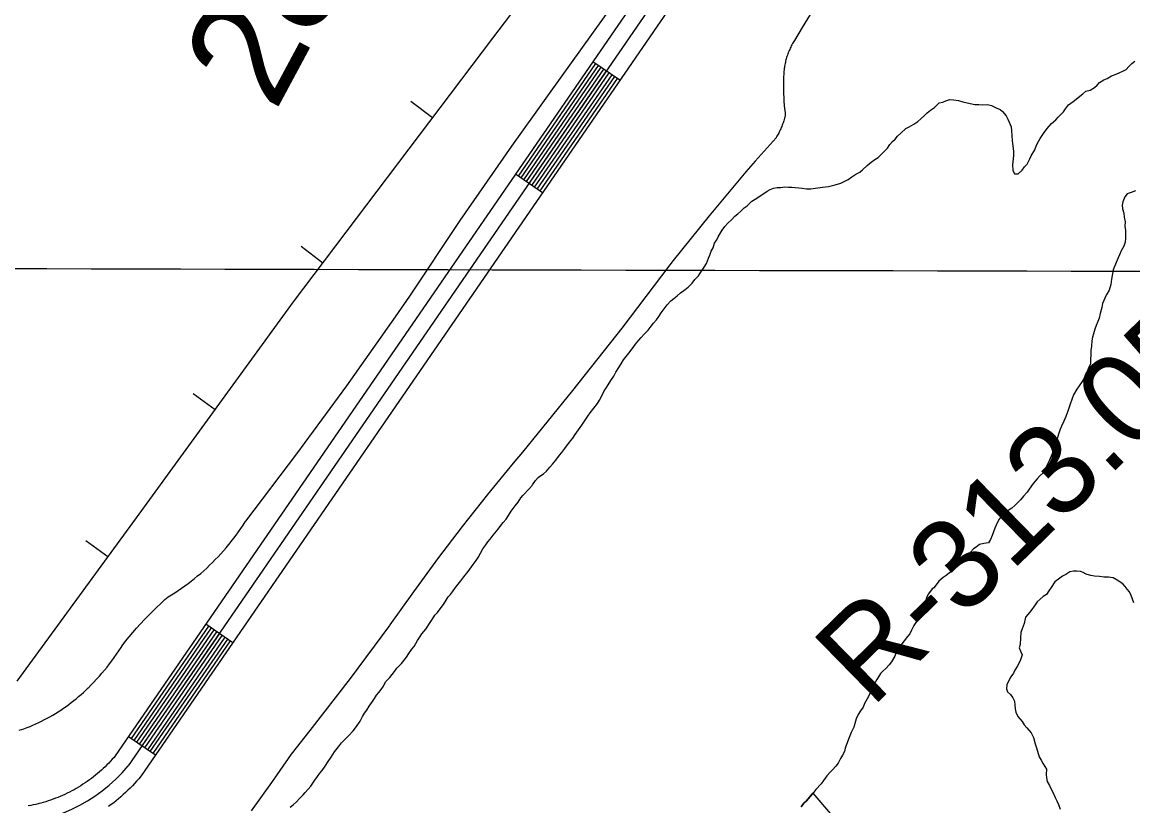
# Model space of a CAD drawing. Extents: x 3180038 to 3217926, y 922069 to 947485.
# Drawn here: x 3192550 to 3193566, y 939132 to 939849 of the extents above; entities that cross this region are included whole.
import ezdxf

# ---------------------------------------------------------------- set-up
doc = ezdxf.new("R2010")
doc.units = 0
for name, color, linetype in [('V-BORW-LINE', 7, 'Continuous'), ('V-GRID-MAJR', 7, 'Continuous'), ('V-LEVE-TOET', 7, 'Continuous'), ('V-RIVR-RANG-IDEN', 7, 'Continuous'), ('V-ROAD-CNTR', 7, 'Continuous'), ('V-SITE-VEGE', 7, 'Continuous'), ('V-SURV-IDEN', 7, 'Continuous'), ('V-TOPO-SHOR', 7, 'Continuous')]:
    doc.layers.add(name, color=color, linetype=linetype)

msp = doc.modelspace()

# ---------------------------------------------------------------- linework, layer by layer
at = {"layer": 'V-BORW-LINE'}
for p, q in [((3192925.2, 939761.4), (3192905.3, 939776.5)), ((3192824.7, 939628.5), (3192804.8, 939643.6)), ((3192726.1, 939494.3), (3192705.9, 939509)), ((3192628, 939359.6), (3192607.8, 939374.4))]:
    msp.add_line(p, q, dxfattribs=at)
for points in [[(3192980.4, 939834.4), (3193127.5, 940028.6)], [(3192797.9, 939593), (3192980.4, 939834.4)], [(3192656.6, 939398.8), (3192797.9, 939593)], [(3192544.8, 939245.7), (3192656.6, 939398.8)]]:
    msp.add_lwpolyline(points, dxfattribs=at)
at = {"layer": 'V-GRID-MAJR'}
msp.add_spline([(3184296.3, 939644.8), (3186905.4, 939637.9), (3192123.6, 939624.6), (3197341.9, 939612.1), (3202560.1, 939600.3), (3207778.3, 939589.3), (3212996.5, 939579.1), (3215605.6, 939574.2)], degree=3, dxfattribs=at)
at = {"layer": 'V-LEVE-TOET'}
for points in [[(3192584.9, 939219.4), (3192587.4, 939221), (3192589.8, 939222.7), (3192592.1, 939224.4), (3192594.4, 939226.2), (3192596.7, 939228), (3192599, 939229.8), (3192601.2, 939231.7), (3192603.4, 939233.6), (3192605.6, 939235.5), (3192607.7, 939237.5), (3192609.8, 939239.6), (3192610.1, 939239.8), (3192610.1, 939239.8), (3192612.7, 939242.4), (3192615.2, 939245), (3192617.7, 939247.7), (3192620.2, 939250.4), (3192622.5, 939253.1), (3192624.9, 939255.9), (3192627.2, 939258.7), (3192629.5, 939261.6), (3192631.7, 939264.5), (3192633.8, 939267.5), (3192635.9, 939270.5), (3192638, 939273.5), (3192640, 939276.5), (3192641, 939278.1), (3192641, 939278.1), (3192644.2, 939282.3), (3192647.5, 939286.4), (3192650.9, 939290.4), (3192654.3, 939294.4), (3192657.8, 939298.3), (3192661.4, 939302.2), (3192665, 939306), (3192668.7, 939309.7), (3192672.5, 939313.4), (3192676.3, 939317), (3192680.2, 939320.5), (3192683, 939322.9), (3192683, 939322.9), (3192686.2, 939324.8), (3192689.3, 939326.8), (3192692.4, 939328.8), (3192695.4, 939330.9), (3192698.4, 939333), (3192701.4, 939335.2), (3192704.3, 939337.4), (3192707.2, 939339.7), (3192710.1, 939342.1), (3192712.9, 939344.4), (3192715.7, 939346.9), (3192718.4, 939349.3), (3192721.1, 939351.9), (3192723.7, 939354.4), (3192726.3, 939357.1), (3192728.9, 939359.7), (3192731.4, 939362.4), (3192733.9, 939365.2), (3192736.3, 939368), (3192738.6, 939370.8), (3192740.9, 939373.7), (3192743.2, 939376.6), (3192745.4, 939379.5), (3192747.6, 939382.5), (3192749.7, 939385.6), (3192751.7, 939388.6), (3192753.7, 939391.7), (3192754.1, 939392.4), (3192754.1, 939392.4), (3192800.9, 939453.9), (3192846.6, 939516.2), (3192891.2, 939579.4), (3192904.3, 939598.3), (3192904.3, 939598.3), (3192950.4, 939667.4), (3192997.7, 939735.6), (3193030.5, 939781.6), (3193030.5, 939781.6), (3193102.7, 939882.2)], [(3193270.8, 939856.1), (3193263.5, 939844.3), (3193256.3, 939832.4), (3193254.5, 939829.4), (3193254.5, 939829.4), (3193254, 939828.4), (3193253.4, 939827.4), (3193252.9, 939826.3), (3193252.4, 939825.3), (3193252, 939824.2), (3193251.5, 939823.2), (3193251.1, 939822.1), (3193250.7, 939821.1), (3193250.3, 939820), (3193249.9, 939818.9), (3193249.5, 939817.8), (3193249.2, 939816.7), (3193248.9, 939815.6), (3193248.6, 939814.5), (3193248.3, 939813.4), (3193248, 939812.2), (3193247.8, 939811.1), (3193247.6, 939810), (3193247.3, 939808.9), (3193247.2, 939807.7), (3193247, 939806.6), (3193246.9, 939805.4), (3193246.7, 939804.3), (3193246.6, 939803.1), (3193246.5, 939802), (3193246.5, 939800.9), (3193246.4, 939799.7), (3193246.4, 939798.6), (3193246.4, 939797.4), (3193246.4, 939797.1), (3193246.4, 939797.1), (3193246.3, 939793.7), (3193246.3, 939790.3), (3193246.3, 939786.9), (3193246.4, 939783.4), (3193246.5, 939780), (3193246.7, 939776.6), (3193247, 939773.2), (3193247.3, 939769.8)], [(3193247.3, 939769.8), (3193247.7, 939766.4), (3193247.9, 939764.3), (3193247.9, 939764.3), (3193247.7, 939763.2), (3193247.4, 939762.2), (3193247.2, 939761.1), (3193246.9, 939760), (3193246.6, 939758.9), (3193246.2, 939757.8), (3193245.9, 939756.8), (3193245.5, 939755.7), (3193245.1, 939754.7), (3193244.7, 939753.6), (3193244.3, 939752.6), (3193243.9, 939751.5), (3193243.4, 939750.5), (3193242.9, 939749.5), (3193242.4, 939748.5), (3193241.9, 939747.5), (3193241.4, 939746.5), (3193240.9, 939745.5), (3193240.3, 939744.6), (3193239.7, 939743.6), (3193239.5, 939743.3), (3193239.5, 939743.3), (3193220.4, 939721.9), (3193211.9, 939712.2), (3193211.9, 939712.2), (3193178.3, 939671.8), (3193145.4, 939630.9), (3193142.2, 939626.9), (3193142.2, 939626.9), (3193098.3, 939569), (3193053.3, 939511.9), (3193007.3, 939455.6), (3192999, 939445.5), (3192999, 939445.5), (3192975.4, 939416.7), (3192952.3, 939387.4), (3192929.7, 939357.8), (3192907.7, 939327.7), (3192886.1, 939297.3), (3192885.8, 939296.9), (3192885.8, 939296.9), (3192849.7, 939248.4), (3192812.8, 939200.6), (3192795.8, 939179.1), (3192795.8, 939179.1), (3192777.7, 939153), (3192759.1, 939127.2)], [(3192546.8, 939201), (3192551.2, 939202.3), (3192551.2, 939202.3), (3192554, 939203.3), (3192556.7, 939204.4), (3192559.4, 939205.5), (3192562, 939206.7), (3192564.7, 939208), (3192567.3, 939209.2), (3192569.9, 939210.6), (3192572.5, 939211.9), (3192575, 939213.3), (3192577.5, 939214.8), (3192580, 939216.3), (3192582.5, 939217.8), (3192584.9, 939219.4)]]:
    msp.add_lwpolyline(points, dxfattribs=at)
at = {"layer": 'V-ROAD-CNTR'}
for p, q in [((3193096.5, 939795.9), (3193071.8, 939812.9)), ((3193025.7, 939692.9), (3193000.9, 939709.9)), ((3192742.3, 939280.9), (3192717.6, 939297.9)), ((3192671.5, 939178), (3192646.8, 939195))]:
    msp.add_line(p, q, dxfattribs=at)
for points in [[(3193454.3, 940369), (3192634.7, 939177.4), (3192633.6, 939176.1), (3192632, 939174.3), (3192630.4, 939172.6), (3192628.8, 939170.8), (3192627.1, 939169.2), (3192625.4, 939167.5), (3192623.7, 939165.9), (3192622, 939164.3), (3192620.2, 939162.8), (3192618.4, 939161.2), (3192616.6, 939159.7), (3192614.8, 939158.2), (3192612.9, 939156.8), (3192611, 939155.4), (3192609.1, 939154), (3192607.1, 939152.7), (3192605.2, 939151.4), (3192603.2, 939150.1), (3192601.2, 939148.9), (3192599.1, 939147.7), (3192597.1, 939146.5), (3192595, 939145.4), (3192592.9, 939144.3), (3192590.8, 939143.2), (3192588.7, 939142.2), (3192586.5, 939141.3), (3192584.3, 939140.3), (3192582.2, 939139.4), (3192580, 939138.6), (3192577.8, 939137.7), (3192575.5, 939136.9), (3192573.3, 939136.2), (3192571.1, 939135.5), (3192568.8, 939134.8), (3192566.5, 939134.2), (3192564.3, 939133.6), (3192561.9, 939133), (3192559.6, 939132.5), (3192557.4, 939132), (3192555, 939131.6)], [(3193466.7, 940360.5), (3192646.6, 939168.2)], [(3193479, 940352), (3192658.5, 939159.1), (3192656.2, 939156.4), (3192654.3, 939154.2), (3192652.4, 939152.1), (3192650.4, 939150), (3192648.3, 939148), (3192646.3, 939146), (3192644.2, 939144), (3192642.1, 939142), (3192639.9, 939140.1), (3192637.7, 939138.2), (3192635.5, 939136.4), (3192633.3, 939134.6), (3192630.9, 939132.8), (3192628.6, 939131.1)], [(3193074.3, 939811.2), (3193003.4, 939708.2)], [(3193076.7, 939809.5), (3193005.9, 939706.5)], [(3193079.2, 939807.8), (3193008.4, 939704.8)], [(3193081.7, 939806.1), (3193010.8, 939703.1)], [(3193084.1, 939804.4), (3193013.3, 939701.4)], [(3193086.6, 939802.7), (3193015.8, 939699.7)], [(3193089.1, 939801), (3193018.2, 939698)], [(3193091.6, 939799.3), (3193020.7, 939696.3)], [(3193094, 939797.6), (3193023.2, 939694.6)], [(3192720.1, 939296.2), (3192649.2, 939193.3)], [(3192722.5, 939294.5), (3192651.7, 939191.6)], [(3192725, 939292.8), (3192654.2, 939189.9)], [(3192727.5, 939291.1), (3192656.6, 939188.2)], [(3192730, 939289.4), (3192659.1, 939186.5)], [(3192732.4, 939287.7), (3192661.6, 939184.8)], [(3192734.9, 939286), (3192664.1, 939183.1)], [(3192737.4, 939284.3), (3192666.5, 939181.4)], [(3192739.8, 939282.6), (3192669, 939179.7)]]:
    msp.add_lwpolyline(points, dxfattribs=at)
msp.add_arc((3192531.5, 939264.7), 150.2, 269.9557, 320.0219, dxfattribs=at)
at = {"layer": 'V-SITE-VEGE'}
msp.add_lwpolyline([(3193262.4, 939130.7), (3193265, 939134.1), (3193267.3, 939136.4), (3193273.3, 939143.3), (3193309.1, 939101.1)], dxfattribs=at)
at = {"layer": 'V-TOPO-SHOR'}
for points in [[(3193546.4, 939799.9), (3193550.7, 939801.5), (3193554.2, 939802.9), (3193557, 939804.1), (3193559.9, 939805.8), (3193562.5, 939808.6), (3193565.1, 939811.1), (3193568, 939813.4)], [(3193250.8, 939697.9), (3193254, 939698.1), (3193257.1, 939697.8), (3193260.2, 939697.5), (3193263.4, 939697.2), (3193267.4, 939696.6), (3193271.4, 939696.6), (3193275.7, 939697.1), (3193282, 939697.9), (3193287.4, 939698.7), (3193293.7, 939700.1), (3193298.8, 939701.8), (3193302.6, 939703.5), (3193305.4, 939705.2), (3193308.9, 939707.4), (3193312.6, 939710), (3193316.3, 939711.9), (3193318.6, 939713.9), (3193323, 939717.9), (3193326.7, 939721), (3193329.9, 939723.3), (3193333, 939725.2), (3193336.2, 939728.4), (3193338.5, 939730.6), (3193341.4, 939733.7), (3193343.7, 939737.2), (3193346, 939739.7), (3193348.6, 939742), (3193350.6, 939744.8), (3193353.8, 939747.6), (3193358.4, 939751.6), (3193361.2, 939753.3), (3193365.5, 939755.6), (3193369.3, 939758.1), (3193371.9, 939760.6), (3193375.6, 939764), (3193377.9, 939766), (3193380.8, 939768.6), (3193384.5, 939771.1), (3193388.8, 939775.1), (3193392, 939775.9), (3193394.8, 939777), (3193398.6, 939778.2), (3193402, 939778.1), (3193406.6, 939777.5), (3193410.3, 939776.3), (3193414.3, 939775.2), (3193421.4, 939773.7), (3193425.1, 939773.7), (3193428.5, 939773.4), (3193433.1, 939773.6), (3193436.8, 939772.7), (3193441.1, 939770.7), (3193444.5, 939769.2), (3193446.8, 939767.2), (3193450.2, 939763.2), (3193451.6, 939760.3), (3193453, 939757.5), (3193454.6, 939753.4), (3193454.9, 939750), (3193455.2, 939745.1), (3193455.7, 939740.9), (3193456.2, 939735.7), (3193456.8, 939731.1), (3193456.7, 939727.4), (3193456.4, 939724), (3193455.8, 939718.6), (3193456.1, 939713.7), (3193457.7, 939710.3), (3193461.2, 939710.2), (3193464.6, 939713.7), (3193466.9, 939716.5), (3193469.2, 939719), (3193471.8, 939723.9), (3193473, 939726.7), (3193476.2, 939732.1), (3193477.6, 939735.5), (3193478.8, 939738.4), (3193481.1, 939742.7), (3193484.3, 939747.2), (3193487.5, 939751.8), (3193489.5, 939754), (3193491.5, 939756.3), (3193495.5, 939759.7), (3193497.6, 939762), (3193500.2, 939764.5), (3193502.5, 939767.1), (3193504.5, 939769.6), (3193507.1, 939773.3), (3193511.4, 939776.4), (3193514.3, 939778.7), (3193517.4, 939781.2), (3193520.3, 939783.5), (3193522.9, 939785.8), (3193526.9, 939786.9), (3193530.9, 939789.4), (3193533.5, 939791.4), (3193535.5, 939793.7), (3193539.5, 939796.2), (3193542.4, 939797.6), (3193546.4, 939799.9)], [(3192973.8, 939370.7), (3192975.8, 939373.5), (3192977.8, 939375.8), (3192980.7, 939379.5), (3192985.3, 939385.1), (3192987.6, 939388.3), (3192989.9, 939391.1), (3192992.5, 939394.2), (3192994.5, 939397.6), (3192997.1, 939401.3), (3193000.6, 939406.2), (3193003.5, 939409.8), (3193005.8, 939413.5), (3193007.8, 939415.8), (3193013.6, 939421.8), (3193016.2, 939424.9), (3193016.5, 939425.5), (3193019.4, 939429.4), (3193021.7, 939432.3), (3193024.2, 939434), (3193026.8, 939435.7), (3193029.4, 939438.2), (3193032.6, 939441.6), (3193034.9, 939444.5), (3193037.8, 939448.1), (3193041.2, 939452.7), (3193043.3, 939455), (3193046.1, 939458.9), (3193050.5, 939464.6), (3193053.4, 939468.3), (3193055.7, 939471.7), (3193058.6, 939476), (3193061.7, 939480.2), (3193065.5, 939485.6), (3193067.2, 939488.5), (3193069.3, 939491.6), (3193072.7, 939495.6), (3193076.2, 939500.1), (3193077.9, 939503), (3193079.9, 939506.9), (3193082.3, 939511.5), (3193084.3, 939514.6), (3193086, 939517.2), (3193088.3, 939521.2), (3193090.9, 939525.1), (3193093, 939528.8), (3193095.6, 939533.1), (3193097.6, 939536.2), (3193099.9, 939539.9), (3193104.8, 939546.2), (3193107.7, 939549.9), (3193110.9, 939554.4), (3193114, 939558.1), (3193116.1, 939560.4), (3193118.7, 939563.5), (3193122.4, 939567.2), (3193124.4, 939569.7), (3193127.3, 939573.4), (3193130.2, 939576.5), (3193132.2, 939579.7), (3193134.5, 939583.1), (3193139.7, 939590.2), (3193143.2, 939593.9), (3193146, 939596.1), (3193148.9, 939598.7), (3193152.1, 939601.2), (3193155, 939603.5), (3193159, 939606.6), (3193162.7, 939610.3), (3193165.3, 939613.4), (3193168.5, 939616.8), (3193170.2, 939619.4), (3193172, 939622.2), (3193173.7, 939624.8), (3193175.7, 939628.2), (3193177.8, 939633), (3193178.9, 939635.9), (3193180.1, 939639.3), (3193181.8, 939642.4), (3193183.3, 939646.7), (3193185.3, 939649.8), (3193186.5, 939652.7), (3193190.2, 939658.6), (3193192.6, 939662.1), (3193195.4, 939665.2), (3193198.6, 939668), (3193201.8, 939671.4), (3193204.6, 939673.7), (3193207.2, 939676.2), (3193210.4, 939679.1), (3193213, 939681), (3193217.3, 939685.3), (3193220.5, 939687), (3193223.6, 939689.2), (3193231.4, 939694.3), (3193234.2, 939696), (3193237.1, 939697.1), (3193240.5, 939697.7), (3193244, 939697.6), (3193247.4, 939698.2), (3193250.8, 939697.9)], [(3193568.5, 939694.6), (3193564.5, 939693.2), (3193561, 939691.8), (3193558.7, 939689.2), (3193557, 939684.7), (3193556.4, 939681.5), (3193556.6, 939678.1), (3193557.7, 939674.1), (3193558, 939670.6), (3193559.1, 939666.4), (3193558.8, 939662.4), (3193559.3, 939658.4), (3193559.3, 939654.6), (3193559.3, 939651.5), (3193559, 939647.8), (3193557.8, 939644.1), (3193555.5, 939639.8), (3193553.7, 939636.1), (3193552.6, 939633.3), (3193550.8, 939629), (3193547.9, 939622.5), (3193547, 939617.3), (3193546.4, 939613.9), (3193545.8, 939609), (3193544.3, 939603.9)], [(3193544.3, 939603.9), (3193542.3, 939600.2), (3193540.6, 939597.4), (3193540.3, 939596.5), (3193539.4, 939594.2), (3193538.2, 939591.4), (3193537.6, 939588), (3193536.2, 939582.3), (3193535.3, 939578), (3193534.1, 939575.1), (3193532.4, 939571.4), (3193531.2, 939568), (3193530, 939563.7), (3193529.1, 939560.6), (3193528.5, 939557.5), (3193528.2, 939552.6), (3193527.6, 939548.6), (3193527.6, 939545.2), (3193527.3, 939540.1), (3193527.2, 939536.3), (3193525.2, 939531.8), (3193524, 939528.4), (3193521.7, 939523.8), (3193519.7, 939520.1), (3193516.8, 939516.1), (3193514.8, 939513), (3193511.6, 939507.9), (3193510.1, 939503.6), (3193508.7, 939499.3), (3193506.6, 939493.1), (3193504.6, 939488.2), (3193502.8, 939483.7), (3193500.8, 939479.4), (3193499.3, 939475.7), (3193498.2, 939472.9), (3193497.3, 939469.7), (3193495.8, 939464.6), (3193494.7, 939460.6), (3193493.2, 939456), (3193491.2, 939451.8), (3193489.4, 939447.5), (3193485.9, 939440.1), (3193483.9, 939436.4), (3193481, 939433.9), (3193478.4, 939431), (3193474.7, 939426.8), (3193471.2, 939421.6), (3193469.2, 939418.8), (3193466, 939415.1), (3193463.1, 939411.7), (3193460.6, 939409.2), (3193458, 939406.6), (3193455.4, 939404.3), (3193452.8, 939402.7), (3193448.5, 939399.3), (3193445.6, 939396.7), (3193443.6, 939394.2), (3193442.1, 939391.3), (3193439.8, 939385.9), (3193438.6, 939382.5), (3193437.2, 939379.1), (3193435.7, 939375.6), (3193434, 939372.5), (3193429.7, 939372), (3193425.7, 939370.9), (3193422.8, 939368.6), (3193420.2, 939366.9), (3193417.6, 939363.8), (3193415.6, 939361.2), (3193411.9, 939357.5), (3193408.4, 939354.4), (3193405.5, 939351.6), (3193402.4, 939348.5), (3193399.5, 939345.9), (3193395.2, 939342.5), (3193392.6, 939340.8), (3193388.6, 939337.4), (3193385.1, 939332.9), (3193384, 939331.2), (3193382.5, 939330.3), (3193379.1, 939325.8), (3193377.6, 939323), (3193376.2, 939318.7), (3193374.1, 939314.7), (3193372.4, 939311), (3193370.6, 939306.7), (3193369.2, 939303.9), (3193368, 939300.5), (3193365.7, 939296.8), (3193363.4, 939292.5), (3193361.9, 939289.1), (3193359.9, 939286.8), (3193353.6, 939278.9), (3193350.1, 939274), (3193348.1, 939268.6), (3193345.2, 939263.5), (3193342.9, 939260.7), (3193340, 939257.5), (3193337.1, 939255), (3193335.1, 939252.7), (3193333.3, 939249.9)], [(3192794.8, 939130.4), (3192797.7, 939132.6), (3192800.3, 939135.2), (3192803.7, 939138.6), (3192806.6, 939141.7), (3192808.6, 939144), (3192811.2, 939147.1), (3192813.8, 939149.6), (3192817.5, 939155.3), (3192819.9, 939158.7), (3192821.9, 939161.6), (3192824.2, 939164.1), (3192826.8, 939168.1), (3192829.7, 939172.4), (3192832.3, 939176.3), (3192835.5, 939181.2), (3192838.9, 939185.7), (3192841.8, 939189.4), (3192845.3, 939193.1), (3192848.4, 939196.2), (3192852.5, 939200.5), (3192855.6, 939204.4), (3192858.8, 939209.3), (3192861.1, 939213.5), (3192862.9, 939216.4), (3192864.9, 939219.2), (3192867.2, 939222.9), (3192870.1, 939227.2), (3192872.1, 939230), (3192873.9, 939232.9), (3192875.9, 939235.4), (3192878.2, 939238.3), (3192880.2, 939241.1), (3192882.2, 939245.1), (3192886, 939249.3), (3192888.3, 939251.9), (3192890.3, 939254.7), (3192892.3, 939257.6), (3192896.6, 939262.1), (3192899.2, 939265.2), (3192901.3, 939267.8), (3192903.3, 939271.2), (3192906.2, 939275.2), (3192908.2, 939277.5), (3192911.4, 939283.1), (3192913.7, 939286.6), (3192915.4, 939289.1), (3192918.9, 939293.4), (3192922.9, 939299.6), (3192924.7, 939302.2), (3192927.3, 939306.2), (3192929.6, 939308.7), (3192933, 939313.3), (3192935.1, 939316.1), (3192937.7, 939320.1), (3192939.4, 939322.9), (3192941.4, 939325.2), (3192943.4, 939327.7), (3192946, 939331.7), (3192950.9, 939337.7), (3192953.8, 939341.4), (3192957.6, 939346.2), (3192962.2, 939352.7), (3192965.1, 939356.4), (3192966.8, 939359), (3192971.2, 939367), (3192973.8, 939370.7)], [(3193504.8, 939343.6), (3193501.6, 939341.9), (3193499.1, 939340.2), (3193494.8, 939336.8), (3193491.3, 939331.7), (3193489.3, 939328.6), (3193486.9, 939325.2), (3193484.1, 939323.2), (3193481.2, 939320.9), (3193478.6, 939318.4), (3193476.6, 939315.6), (3193472.8, 939310.2), (3193470, 939306.8), (3193467.9, 939304.5), (3193466.5, 939298.5), (3193464.7, 939293.7), (3193463.5, 939290.5), (3193463.2, 939285.4), (3193462.9, 939279.4), (3193462, 939276.2), (3193463.4, 939272.8), (3193464.8, 939269.9), (3193463.3, 939265.4), (3193461.9, 939262.5), (3193460.2, 939259.4), (3193458.1, 939256), (3193456.7, 939253.1), (3193454.4, 939249.7), (3193450.6, 939242.9)], [(3193566.9, 939317.4), (3193565.8, 939320.9), (3193564.6, 939324.3), (3193563, 939327.7), (3193561, 939330), (3193559, 939332.6), (3193557, 939334.9), (3193551.6, 939338.4), (3193547.9, 939340.4), (3193543.9, 939341), (3193539.6, 939341.1), (3193535.6, 939341.7), (3193531.1, 939342), (3193527.6, 939342.6), (3193524.2, 939343.5), (3193521.7, 939344.3), (3193521.4, 939344.9), (3193518.2, 939346.1), (3193514.8, 939346.4), (3193511.7, 939346.4), (3193508.5, 939345.9), (3193504.8, 939343.6)], [(3193333.3, 939249.9), (3193331.6, 939247.3), (3193329.3, 939243.1), (3193327.5, 939238.8), (3193324.6, 939233.1), (3193322.9, 939229.7), (3193320.6, 939225.4), (3193319.1, 939222), (3193316.8, 939218.6), (3193314.8, 939215.2), (3193312.8, 939211.2), (3193310.7, 939203.8), (3193308.4, 939198.7), (3193305.8, 939192.7), (3193302.8, 939184.4), (3193302, 939181.3), (3193300.2, 939178.2), (3193298.5, 939175), (3193296.2, 939170.8), (3193294.1, 939167.9), (3193291.3, 939164.8), (3193289, 939162.5), (3193286.1, 939159.1), (3193282.9, 939154.9), (3193280.9, 939152), (3193276, 939146.6), (3193274, 939144.1), (3193267.3, 939136.4), (3193265, 939134.1), (3193262.4, 939130.7)], [(3193450.6, 939242.9), (3193450.3, 939238.9), (3193451.4, 939236), (3193454.2, 939233.5), (3193456.2, 939230.6), (3193457.6, 939227.4), (3193457.9, 939224), (3193458.4, 939220.6), (3193459, 939217.4), (3193460.9, 939213.4), (3193464.6, 939208.8), (3193466.6, 939205.9), (3193469.1, 939203.1), (3193473.1, 939198.5), (3193475.1, 939194.2), (3193476.7, 939188.4), (3193477.9, 939184.7), (3193480.4, 939176.7), (3193482.1, 939173.5), (3193484, 939170.1), (3193486.9, 939165.2), (3193486.8, 939160.4), (3193487.1, 939157.2), (3193487.6, 939154.1), (3193489.9, 939150.3), (3193491, 939147.5), (3193492.7, 939144.3), (3193494.9, 939139.4), (3193496.6, 939136.3), (3193498, 939132.8), (3193499.4, 939128.6)]]:
    msp.add_lwpolyline(points, dxfattribs=at)

# ---------------------------------------------------------------- texts
at = {"layer": 'V-RIVR-RANG-IDEN'}
msp.add_text('R-313.05', height=83, rotation=44.3453, dxfattribs=at).set_placement((3193326.7, 939220.5))
at = {"layer": 'V-SURV-IDEN'}
msp.add_text('283+98.0', height=100, rotation=61.77, dxfattribs=at).set_placement((3192781, 939766.1))

doc.saveas('drawing.dxf')
